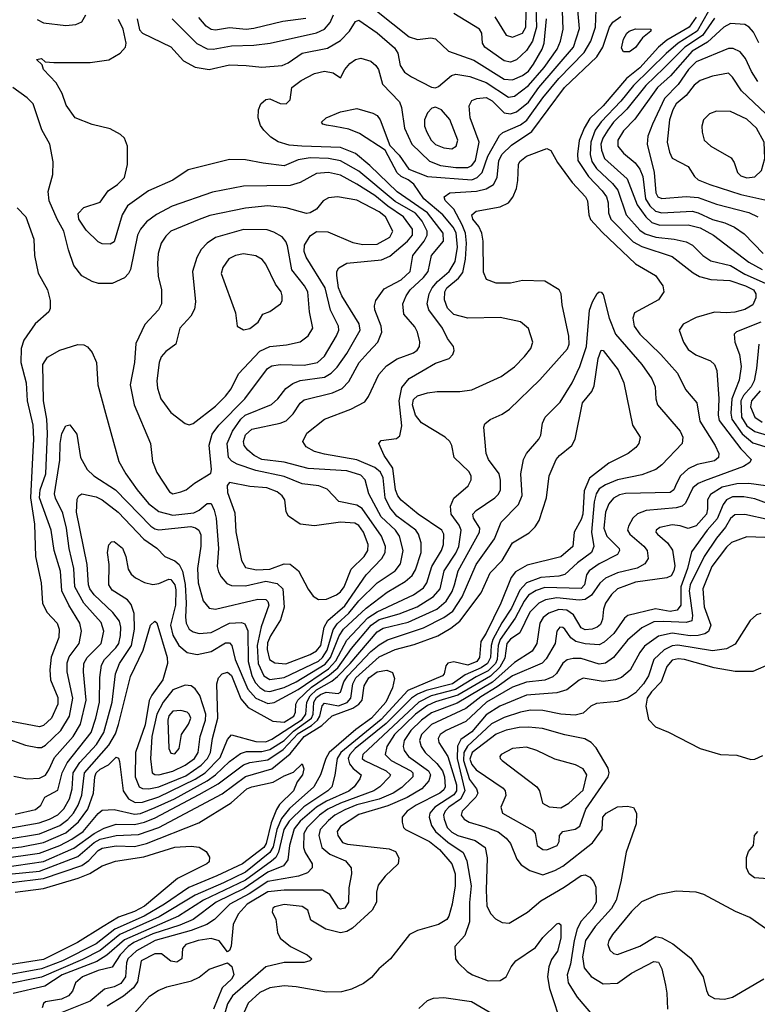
# Model space of a CAD drawing. Extents: x 997026 to 1115308, y 536381 to 619039.
# Tile 384 of 484: x 1054727 to 1058377, y 595259 to 600131. Entities that reach past the tile are written whole.
import ezdxf

# ---------------------------------------------------------------- set-up
doc = ezdxf.new("R2010")
doc.units = 0

msp = doc.modelspace()

# ---------------------------------------------------------------- linework, layer by layer
at = {"layer": '0CON20XD'}
for points in [[(1055499.9, 597309.9), (1055497.6, 597235), (1055473.6, 597135), (1055485, 597086.4), (1055515, 597035.4), (1055555, 597000), (1055605, 596990.3), (1055675, 597004.7), (1055745, 597047.5), (1055765, 597048), (1055776.2, 597035), (1055793, 596965), (1055855, 596819.3), (1055895, 596773.8), (1055955, 596747.4), (1055986.9, 596753.1), (1056105, 596817.2), (1056255, 596920), (1056290.9, 596959.1), (1056345, 597060.5), (1056448.9, 597171.1), (1056495, 597201.2), (1056675, 597286.3), (1056725, 597319.7), (1056741.4, 597345), (1056767, 597425), (1056814.2, 597505), (1056824, 597534), (1056825.3, 597585), (1056816, 597605), (1056698.2, 597685), (1056615, 597753.4), (1056597.3, 597775), (1056586.4, 597805), (1056572.8, 597912.8), (1056530, 597975), (1056503.3, 598035), (1056515, 598048.8), (1056591.2, 598058.8), (1056607.8, 598072.2), (1056618.3, 598121.7), (1056605.2, 598244.8), (1056618.3, 598311.7), (1056654.1, 598355.9), (1056717.6, 598392.4), (1056785, 598431.9), (1056852.5, 598455), (1056870, 598475), (1056876.2, 598495), (1056873.8, 598515), (1056843.9, 598553.9), (1056818.7, 598605), (1056750.7, 598695), (1056742.8, 598725), (1056753.7, 598775), (1056768.4, 598805), (1056794.5, 598835.5), (1056852.9, 598885), (1056881.9, 598935), (1056893.9, 599005), (1056886.9, 599076.9), (1056871.8, 599105), (1056821.2, 599165), (1056727.3, 599245), (1056677.4, 599317.4), (1056649.4, 599339.4), (1056614.4, 599355), (1056595, 599373.3), (1056535.8, 599485.8), (1056408, 599568), (1056355, 599588.8), (1056286.7, 599603.3), (1056245, 599609.2), (1056227.5, 599615), (1056220, 599625), (1056243.3, 599645), (1056315, 599675.6), (1056395, 599691.9), (1056475, 599669.5), (1056495, 599656.7), (1056510, 599635), (1056558.6, 599508.6), (1056605, 599460.6), (1056652.1, 599392.1), (1056745.6, 599355.6), (1056965, 599338.5), (1056990.3, 599349.7), (1057016.1, 599375), (1057043.7, 599456.3), (1057101, 599559), (1057117.6, 599572.4), (1057205, 599611.2), (1057236.6, 599633.4), (1057315.4, 599745), (1057395, 599840.2), (1057520.4, 599969.6), (1057553.4, 600025), (1057576.4, 600095), (1057582.2, 600267.8)], [(1056122.5, 599505), (1056061, 599511), (1056006.7, 599526.7), (1055970.1, 599550.1), (1055934.7, 599584.7), (1055918.3, 599608.3), (1055907.1, 599645), (1055908.6, 599685), (1055920, 599715), (1055945, 599735.7), (1055965, 599740), (1056016.6, 599716.6), (1056045, 599715.6), (1056065.6, 599735), (1056073.1, 599795), (1056119.4, 599830.6), (1056185.3, 599864.7), (1056235, 599876.1), (1056278.5, 599868.5), (1056315, 599843.3), (1056335.6, 599885), (1056360, 599915), (1056389.2, 599935), (1056415, 599940.4), (1056465, 599925.4), (1056490, 599905), (1056502, 599885), (1056522.2, 599812.2), (1056606, 599725), (1056616.6, 599696.6), (1056631.7, 599595), (1056666.9, 599515), (1056755, 599430.8), (1056809.9, 599410.1), (1056885, 599400.4), (1056945, 599400), (1056965, 599409.6), (1056983.1, 599435), (1057000.6, 599525), (1056955.8, 599645), (1056951.8, 599705), (1056965, 599731.2), (1056989.3, 599740.7), (1057035, 599745.6), (1057065, 599729.8), (1057125, 599669.8), (1057155, 599665.2), (1057185, 599675.6), (1057245, 599722.7), (1057296.3, 599795), (1057466.7, 599995), (1057497.9, 600087.9), (1057484.3, 600235)], [(1057278.6, 600245), (1057283.8, 600095), (1057265.3, 600024.7), (1057235, 599979.3), (1057185, 599933.2), (1057155, 599921.2), (1057125, 599927.5), (1057027.9, 599995), (1057017.1, 600015), (1057014.6, 600065), (1057002.9, 600085), (1056875, 600162.3)], [(1057078.8, 600145), (1057135, 600054), (1057165, 600045.3), (1057215, 600065.4), (1057231.9, 600095), (1057234.1, 600235)], [(1054812.9, 600132.9), (1054845, 600116.2), (1054955, 600102.9), (1055005, 600108.2), (1055035, 600120.5), (1055054.4, 600155.6)], [(1055308, 600135), (1055320.5, 600080.5), (1055334.2, 600064.2), (1055475, 599996.8), (1055537.2, 599927.2), (1055595.8, 599895.8), (1055665, 599884.7), (1055765, 599907.4), (1055847.5, 599905), (1055925, 599897.1), (1056025, 599904.7), (1056055, 599918), (1056125, 599965.9), (1056250.1, 599989.9), (1056315, 600028.5), (1056359.6, 600075), (1056388, 600122), (1056405, 600129.4), (1056495, 600066), (1056582.2, 599992.2), (1056597.9, 599965), (1056609.6, 599905), (1056631.8, 599871.8), (1056665, 599848.2), (1056765, 599797.5), (1056785, 599793.8), (1056799.7, 599800.3), (1056864, 599855), (1056885, 599861.1), (1056955, 599850.6), (1057035, 599820.3), (1057145, 599747.1), (1057175, 599752.5), (1057245.2, 599805), (1057322, 599895), (1057386.3, 599985), (1057403.2, 600025), (1057416.5, 600085), (1057413, 600173)], [(1055481.8, 600135), (1055603.7, 600013.7), (1055655, 599987.6), (1055685, 599984.8), (1055775, 600001.6), (1055885.6, 600004.4), (1055965.6, 600014.4), (1056195, 600066.6), (1056235.3, 600085), (1056262.8, 600117.2), (1056279.8, 600155)], [(1056491.9, 600175), (1056655, 600046.3), (1056695, 600034), (1056762.2, 600042.2), (1056785, 600036.9), (1056849.5, 599975), (1056975, 599930.2), (1057125, 599837.8), (1057165, 599833.2), (1057215, 599855.2), (1057245, 599876.5), (1057269.5, 599910.5), (1057312, 599985), (1057322.5, 600015), (1057333.2, 600135)], [(1058135, 600173), (1058079.4, 600075), (1057984.8, 600015.2), (1057925.4, 599964.6), (1057764.1, 599805.9), (1057701.8, 599728.2), (1057603.9, 599626.1), (1057575.1, 599585), (1057552.4, 599525), (1057550.3, 599465), (1057558.9, 599428.9), (1057581, 599395), (1057660.8, 599320.8), (1057687.6, 599287.6), (1057728.4, 599165), (1057795, 599089.3), (1057821.3, 599071.3), (1057875, 599054.5), (1057965.9, 599045.9), (1058025, 599032.4), (1058055.7, 599015.7), (1058106.9, 598965), (1058147.7, 598937.7), (1058245, 598914.8), (1058315, 598872.8), (1058446.2, 598815)], [(1054665, 596076.1), (1054825, 596103.4), (1054925, 596144), (1054965, 596174.5), (1054992.5, 596205), (1055015.4, 596245), (1055033.5, 596295), (1055046.8, 596405), (1055167.5, 596542.5), (1055201.5, 596598.5), (1055215, 596644), (1055275, 596881.1), (1055337.8, 597012.2), (1055374.8, 597135.2), (1055395, 597154.5), (1055405, 597147.8), (1055456.8, 596975), (1055458.5, 596945), (1055435.2, 596865), (1055380.5, 596789.5), (1055367.9, 596762.1), (1055347.9, 596642.1), (1055299.2, 596505), (1055297.6, 596385), (1055317.3, 596335), (1055335, 596326.8), (1055366.3, 596326.3), (1055415, 596334.9), (1055549.4, 596390.6), (1055625, 596443.1), (1055655.7, 596475), (1055671, 596505), (1055681.2, 596575), (1055707, 596675), (1055702, 596845), (1055711.2, 596875), (1055728.9, 596895), (1055755, 596903.4), (1055775, 596886.1), (1055821.3, 596771.3), (1055857.9, 596727.9), (1055980, 596660), (1056035, 596654.7), (1056083.7, 596685), (1056092, 596705), (1056093.2, 596745), (1056103.7, 596765), (1056171, 596829), (1056260.2, 596889.8), (1056301, 596925), (1056369.5, 597020.5), (1056465.4, 597134.7), (1056505, 597162.8), (1056605, 597190.7), (1056693.2, 597226.8), (1056775, 597277.6), (1056807.2, 597315), (1056827.5, 597405), (1056885, 597492.1), (1056899.7, 597525), (1056912.1, 597605), (1056900.9, 597630.9), (1056862.7, 597685), (1056857.9, 597725), (1056875.9, 597764.1), (1056945.8, 597824.2), (1056960.4, 597855), (1056960.3, 597875), (1056948.9, 597895), (1056877.3, 597965), (1056865.4, 598025), (1056854.6, 598045), (1056831.8, 598065), (1056715, 598135.9), (1056685.8, 598175), (1056670, 598225), (1056675, 598251.2), (1056695, 598269.8), (1056745, 598285.7), (1056792.3, 598292.3), (1056905, 598291.6), (1056965, 598299.1), (1057109.2, 598365), (1057175, 598412.9), (1057224.7, 598465.3), (1057256.4, 598505), (1057265.5, 598535), (1057243.9, 598603.9), (1057205, 598635.5), (1057105, 598657.8), (1056945, 598653.8), (1056875, 598672.3), (1056843.1, 598703.1), (1056829.4, 598745), (1056830.5, 598785), (1056840.2, 598805), (1056898.3, 598851.7), (1056919, 598881), (1056933.7, 598946.3), (1056937.7, 599025), (1056932.9, 599075), (1056916.8, 599116.8), (1056874.4, 599194.4), (1056832.7, 599237.3), (1056828.2, 599255), (1056855.8, 599275), (1056986.8, 599283.2), (1057035.7, 599294.3), (1057071.2, 599315), (1057090.3, 599349.7), (1057098.3, 599435), (1057114.5, 599465.5), (1057160.2, 599509.8), (1057261.6, 599578.4), (1057423.1, 599795), (1057582.2, 599947.8), (1057611.9, 599995), (1057646.3, 600093.7), (1057661.4, 600118.6), (1057702.3, 600147.7)], [(1054698, 596388), (1054764.4, 596374.4), (1054825, 596378.4), (1054855, 596393.2), (1054870.6, 596419.4), (1054899.7, 596480.3), (1054991.7, 596585), (1055026.9, 596645), (1055055.2, 596765), (1055041.9, 596905), (1055043.9, 596945), (1055060.2, 596975), (1055130.5, 597045), (1055142.6, 597105), (1055129.2, 597149.2), (1055044.8, 597245), (1054999, 597325), (1054994.5, 597415), (1054971.4, 597515), (1054959, 597615), (1054939.7, 597689.7), (1054904.1, 597764.1), (1054899.8, 597785), (1054925, 597952.5), (1054927.2, 598035), (1054935, 598083.8), (1054955, 598122), (1054975, 598126.2), (1055009.7, 598079.7), (1055028.1, 597965), (1055060, 597905), (1055093.3, 597875), (1055200.9, 597805), (1055375.6, 597625.6), (1055395, 597612), (1055415, 597607.7), (1055573.3, 597623.3), (1055597, 597617), (1055613.1, 597605), (1055622.5, 597582.5), (1055623.9, 597526.1), (1055606.5, 597415), (1055609.5, 597345), (1055635.3, 597255.3), (1055665, 597220), (1055695, 597214.7), (1055905, 597263.6), (1055945, 597262.9), (1055955, 597252.9), (1055959.5, 597235), (1055922, 597128), (1055901.6, 597035), (1055906.5, 596946.5), (1055935.2, 596885), (1055965, 596866.3), (1056035, 596876.6), (1056205, 596957.4), (1056225.1, 596975), (1056248.1, 597011.9), (1056278.3, 597111.7), (1056297.2, 597142.8), (1056355.9, 597194.1), (1056405, 597255.5), (1056495, 597344.8), (1056585.1, 597404.9), (1056610.9, 597439.1), (1056625.2, 597505), (1056606.6, 597575), (1056587, 597605), (1056515, 597671.6), (1056455.3, 597785), (1056436.2, 597855), (1056415, 597877.3), (1056345, 597898.6), (1056155, 597910), (1056035, 597941.7), (1055925.6, 597955), (1055887.1, 597975), (1055855, 598001.5), (1055838.4, 598025), (1055834, 598044), (1055845, 598077.7), (1055875, 598105.2), (1056015.2, 598134.8), (1056045, 598146.1), (1056079.7, 598180.3), (1056115, 598234.5), (1056135, 598250.3), (1056275, 598284.3), (1056323.4, 598306.6), (1056355, 598340.9), (1056406.5, 598435), (1056452, 598485), (1056499.1, 598535), (1056518.8, 598585), (1056516.1, 598615), (1056484.6, 598695), (1056482.3, 598715), (1056488.7, 598741.3), (1056530.3, 598799.7), (1056615, 598844.1), (1056658.9, 598885), (1056672.5, 598965), (1056728.4, 599035), (1056743.4, 599065), (1056743.5, 599085), (1056718.1, 599135), (1056685, 599174.6), (1056585, 599231), (1056405, 599381.7), (1056315, 599432.7), (1056255, 599445.1), (1056165, 599447), (1056105, 599438.4), (1056035, 599407.4), (1055931.2, 599421.2), (1055845, 599438.5), (1055765, 599439.6), (1055561.2, 599388.8), (1055485, 599336.5), (1055365, 599284.4), (1055259.7, 599210.3), (1055233.5, 599166.5), (1055195, 599032), (1055175, 599020), (1055135, 599022), (1055115, 599032), (1055055, 599090), (1055020, 599145), (1055016.9, 599173.1), (1055045, 599201.9), (1055125, 599228), (1055165, 599283.8), (1055211.2, 599315), (1055245, 599350), (1055260, 599415), (1055260, 599505), (1055246, 599545), (1055225, 599564), (1055175, 599590.8), (1055085, 599612.9), (1055002, 599645), (1054957.6, 599707.6), (1054936.8, 599766.8), (1054908.1, 599818.1), (1054844.1, 599884.1), (1054837.5, 599907.5), (1054810, 599935), (1054835, 599940), (1054852.5, 599922.5), (1054895, 599920), (1055075, 599920), (1055167.2, 599932.8), (1055224, 599965), (1055250, 599995), (1055253.8, 600015), (1055238.8, 600085), (1055215, 600132.5)], [(1058075, 600143.4), (1058039.2, 600095), (1057929.7, 600030.3), (1057888.3, 599995), (1057795, 599892.4), (1057730.2, 599839.8), (1057615, 599704.8), (1057547.7, 599642.3), (1057519.5, 599595), (1057495.7, 599534.3), (1057486.4, 599466.4), (1057489.6, 599435), (1057541.7, 599355), (1057610, 599285), (1057631.3, 599255), (1057639.6, 599225), (1057640.5, 599175), (1057652.5, 599145), (1057762.4, 599032.4), (1057805, 599008.3), (1057955, 598959.2), (1058058.8, 598878.8), (1058091.2, 598861.2), (1058146.2, 598846.2), (1058240.6, 598840.6), (1058319.1, 598815), (1058358, 598795), (1058370, 598775), (1058370.4, 598755), (1058355, 598720.9), (1058315, 598696.5), (1058265, 598683.9), (1058225, 598680), (1058165, 598684.3), (1058075, 598657.8), (1058010, 598625), (1057990.8, 598595), (1058011.6, 598535), (1058035, 598499.6), (1058073.2, 598473.2), (1058145, 598443.8), (1058165.4, 598425), (1058175.9, 598395), (1058185.9, 598255), (1058182.7, 598175), (1058188.4, 598148.4), (1058295, 598007.4), (1058346.4, 597955), (1058339.5, 597940.5), (1058309.3, 597920.7), (1058115, 597849.3), (1058084, 597836), (1058058.3, 597815), (1058021, 597739), (1058005.5, 597724.5), (1057974.8, 597715.2), (1057827.1, 597702.9), (1057784, 597686), (1057761.2, 597665), (1057739.3, 597625), (1057735.3, 597605), (1057746.6, 597585), (1057816.1, 597526.1), (1057831.3, 597505), (1057837.1, 597465), (1057820.6, 597439.4), (1057781.9, 597418.1), (1057685.7, 597394.3), (1057625, 597367.4), (1057597.1, 597342.9), (1057556.5, 597283.5), (1057525, 597262.7), (1057495, 597259.2), (1057385, 597270.8), (1057328.8, 597261.2), (1057295.4, 597244.6), (1057251, 597199), (1057201.9, 597098.1), (1057155, 597065.9), (1057137.3, 597045), (1057127.6, 596972.4), (1057103.2, 596926.8), (1057057, 596883), (1056895, 596789.2), (1056785, 596756.7), (1056745, 596737.7), (1056685, 596694.4), (1056581.9, 596595), (1056542.9, 596535), (1056535.3, 596495), (1056565.6, 596465.6), (1056662.6, 596415), (1056672.4, 596405), (1056671.7, 596385), (1056617.2, 596332.8), (1056575.1, 596304.9), (1056505.1, 596274.9), (1056395, 596245.7), (1056335, 596222.1), (1056285.7, 596195), (1056255, 596169.6), (1056213.7, 596125), (1056207.3, 596095), (1056222.1, 596035), (1056262.1, 596002.1), (1056339.5, 595969.5), (1056367.1, 595935), (1056369.6, 595905), (1056356.3, 595836.3), (1056353.4, 595765), (1056335, 595735.9), (1056315, 595729.7), (1056305, 595734.7), (1056262.1, 595802.1), (1056225, 595824.8), (1056035, 595823.6), (1055955, 595815.7), (1055851.9, 595755), (1055808.3, 595705), (1055783, 595655), (1055773, 595547), (1055765, 595526.2), (1055755, 595518.8), (1055713.5, 595573.5), (1055675, 595585.2), (1055610, 595575), (1055548.6, 595555), (1055532.9, 595535), (1055528.6, 595485), (1055505, 595468.1), (1055475, 595473.5), (1055428.8, 595508.8), (1055395, 595509.6), (1055327.3, 595475), (1055310.5, 595370.5), (1055289.6, 595340.4), (1055240.7, 595299.3), (1055159.3, 595250.7)], [(1056143.1, 600136.9), (1056028.3, 600121.7), (1055885, 600087.1), (1055846.8, 600083.2), (1055765, 600090.6), (1055695, 600079.7), (1055675, 600082.1), (1055649.4, 600099.4), (1055612.8, 600142.8)], [(1058165, 600138.1), (1058106.5, 600053.5), (1058017.6, 599995), (1057915, 599891.3), (1057825.5, 599805), (1057731.6, 599688.4), (1057665.9, 599625), (1057636.8, 599585), (1057612.9, 599545), (1057603, 599515), (1057606, 599485), (1057620.7, 599445), (1057733.1, 599343.1), (1057782.3, 599215), (1057825.9, 599155.9), (1057855, 599128.4), (1057894.3, 599114.3), (1058035, 599116.6), (1058095, 599101.2), (1058160.8, 599065), (1058335, 598931), (1058400.8, 598895)], [(1058385, 600017.5), (1058358.9, 600068.9), (1058336.6, 600095), (1058315, 600108.1), (1058245, 600113.2), (1058210.8, 600095), (1058130.4, 600019.6), (1058054.8, 599975), (1057946.6, 599853.4), (1057883.7, 599795), (1057770.9, 599639.1), (1057715, 599581.5), (1057686.3, 599535), (1057687.2, 599505), (1057715, 599470.4), (1057772.3, 599422.3), (1057795, 599391.8), (1057809.9, 599355), (1057824.3, 599245), (1057845, 599210.6), (1057873.1, 599183.1), (1057905, 599175.5), (1058055, 599184.5), (1058085, 599176.4), (1058155, 599143.1), (1058216.5, 599126.5), (1058264, 599104), (1058311.6, 599071.6), (1058405.4, 598975)], [(1057745, 599971.4), (1057715, 599972), (1057705, 599990), (1057714.5, 600035), (1057730.6, 600065), (1057742.5, 600075), (1057775, 600085.8), (1057850, 600085), (1057850, 600075), (1057809.2, 600040.8), (1057775, 599993.1), (1057745, 599971.4)], [(1058380, 599825), (1058348.6, 599875), (1058319, 599939), (1058291.6, 599971.6), (1058258.2, 599988.2), (1058235, 599988.8), (1058075, 599923.5), (1058037, 599885), (1057985, 599810.7), (1057918, 599742), (1057857.7, 599615), (1057835.3, 599555), (1057832.1, 599515), (1057866.8, 599375), (1057874.1, 599275), (1057885, 599254), (1057905, 599246.7), (1058025, 599257.1), (1058085, 599252.2), (1058175, 599218.7), (1058335, 599177.7), (1058379.6, 599155)], [(1058450.5, 599635), (1058298.8, 599778.8), (1058255, 599846.7), (1058235, 599866.5), (1058155, 599852.3), (1058095, 599830.7), (1058065, 599806.7), (1058024.6, 599755.4), (1057975.3, 599715), (1057958.4, 599685), (1057942.2, 599635), (1057930.8, 599525), (1057942.5, 599475), (1057956.2, 599446.2), (1058034.6, 599404.6), (1058065.5, 599355), (1058085, 599338.9), (1058141.4, 599315), (1058295, 599266.3), (1058415, 599239.7)], [(1054655, 596578.7), (1054755, 596541.1), (1054815, 596530), (1054835, 596530), (1054855, 596541.2), (1054931.1, 596615), (1054973.8, 596685), (1054989, 596775), (1054962.5, 596905), (1054961, 596949), (1054971.8, 596978.2), (1055020.8, 597045), (1055033.2, 597105), (1055025.2, 597145), (1054970, 597235), (1054936, 597305), (1054928.1, 597401.9), (1054896.6, 597505), (1054882.3, 597605), (1054824.7, 597765), (1054827.7, 597805), (1054856, 597885), (1054864.2, 598084.2), (1054861.2, 598155), (1054844.8, 598245), (1054840.7, 598425), (1054865, 598461.8), (1054925, 598495.3), (1055015, 598523.8), (1055045, 598522.9), (1055062.9, 598512.9), (1055085.3, 598485.3), (1055107.5, 598435), (1055113.1, 598325), (1055151.5, 598185), (1055217.7, 597945), (1055252, 597885), (1055308.9, 597805), (1055365, 597738.1), (1055415, 597697.7), (1055485, 597680.2), (1055588.1, 597691.9), (1055615.2, 597704.8), (1055655, 597736.7), (1055675, 597737.1), (1055689.7, 597705), (1055698.4, 597665), (1055711.1, 597515), (1055704.7, 597425), (1055709.9, 597399.9), (1055723.8, 597375), (1055751.9, 597341.9), (1055775, 597331.6), (1055845, 597330.8), (1055945, 597353.3), (1056001.2, 597341.2), (1056028.3, 597315), (1056034.8, 597225), (1056017.9, 597162.1), (1055967.2, 597082.8), (1055952.4, 597047.6), (1055951.1, 597015), (1055963.7, 596965), (1055989.1, 596949.1), (1056044, 596944), (1056165, 596989.8), (1056195, 597009.2), (1056217, 597035), (1056233.8, 597125), (1056251.3, 597158.7), (1056335, 597230.8), (1056440.9, 597385), (1056519.5, 597465), (1056536.1, 597495), (1056537.8, 597525), (1056517, 597575), (1056422.1, 597712.1), (1056395, 597729.7), (1056306.9, 597746.9), (1056247.6, 597807.6), (1056207.5, 597825), (1056125, 597834.8), (1056035, 597870.4), (1055895, 597900.2), (1055802.7, 597932.7), (1055776.6, 597946.6), (1055759.8, 597965), (1055753.2, 598035), (1055779.1, 598095), (1055820.9, 598155), (1055842.1, 598175), (1055973.2, 598226.8), (1056003.8, 598255), (1056043.9, 598306.1), (1056078.2, 598331.8), (1056115, 598345.6), (1056235, 598363.1), (1056268.4, 598381.6), (1056298.5, 598411.5), (1056345, 598478.9), (1056411.9, 598595), (1056406.1, 598626.1), (1056320.8, 598765), (1056304.4, 598805), (1056295.8, 598865), (1056296.6, 598885), (1056306.5, 598903.5), (1056345, 598926.9), (1056517.5, 598942.5), (1056558.3, 598961.7), (1056646.2, 599035), (1056671.1, 599065), (1056670.9, 599095), (1056626.1, 599155), (1056548.3, 599208.3), (1056485, 599260.7), (1056395, 599317.7), (1056315, 599361.2), (1056255, 599374.8), (1056195, 599369.5), (1056114.8, 599325.2), (1056065, 599310.5), (1055835, 599307.5), (1055681.5, 599278.5), (1055480.6, 599209.4), (1055403, 599167), (1055355, 599131.2), (1055325, 599095.5), (1055309.2, 599065), (1055275.3, 598894.7), (1055265.3, 598874.7), (1055245, 598854.5), (1055183.8, 598826.2), (1055116.1, 598826.1), (1055086, 598836), (1055034.7, 598864.7), (1054995, 598915.8), (1054967.9, 598992.1), (1054945.2, 599085), (1054911.6, 599145), (1054872.9, 599235), (1054868.5, 599281.5), (1054891.4, 599365), (1054892.3, 599427.7), (1054875.6, 599515), (1054836.9, 599586.9), (1054792.7, 599715), (1054764.5, 599744.5), (1054692.3, 599795)], [(1056865, 599492.9), (1056887.5, 599505), (1056895.3, 599535), (1056855, 599638), (1056815, 599685.8), (1056785, 599698.8), (1056765.7, 599694.3), (1056745, 599670.8), (1056729.6, 599635), (1056730, 599605), (1056741.1, 599575), (1056763.8, 599535), (1056785, 599513.9), (1056825, 599497.5), (1056865, 599492.9)], [(1058325, 599348.2), (1058365, 599354), (1058397.7, 599385), (1058414.2, 599445), (1058410.5, 599525), (1058372.8, 599595), (1058325, 599639.1), (1058245, 599676.7), (1058175, 599679.1), (1058140, 599665), (1058111.5, 599635), (1058102.5, 599605), (1058103.6, 599575), (1058114.7, 599534.7), (1058147.5, 599505), (1058248.3, 599448.3), (1058263.2, 599425), (1058278.5, 599375), (1058295, 599358.2), (1058325, 599348.2)], [(1054535, 596015.9), (1054735, 596038.6), (1054845, 596059.6), (1054955, 596108.6), (1055018.2, 596161.8), (1055063.4, 596225), (1055092.6, 596305), (1055098, 596385), (1055105.6, 596405), (1055125, 596422.6), (1055166.2, 596443.8), (1055205, 596482.5), (1055215, 596478.1), (1055221.5, 596461.5), (1055239.4, 596315), (1055265, 596276.2), (1055298.5, 596258.5), (1055335, 596260.3), (1055415, 596285.3), (1055595, 596372.7), (1055644.6, 596405.4), (1055719.3, 596480.7), (1055755, 596570), (1055775, 596592.9), (1055895, 596559.9), (1055945, 596558.6), (1055975, 596571.2), (1056125, 596668.7), (1056143.5, 596695), (1056147.1, 596755), (1056164.2, 596785), (1056195.1, 596814.9), (1056271.9, 596858), (1056299.1, 596880.9), (1056362, 596945), (1056495, 597102.4), (1056525, 597120.1), (1056649.5, 597150.5), (1056791.1, 597215), (1056837.5, 597255), (1056867.5, 597302.5), (1056879, 597335), (1056896.7, 597405), (1057002.8, 597595), (1057004.6, 597615), (1056973.1, 597665), (1056969.1, 597685), (1056985, 597702.7), (1057078.9, 597765), (1057096.9, 597783.1), (1057106.4, 597805), (1057106.3, 597853.7), (1057098.8, 597885), (1057047.3, 597955), (1057035.5, 597985), (1057024.2, 598115), (1057028, 598132), (1057055, 598152.9), (1057115, 598179.5), (1057150.6, 598205), (1057300.9, 598349.1), (1057437.2, 598502.8), (1057446.3, 598525), (1057444.1, 598565), (1057410.9, 598720.9), (1057405.7, 598775), (1057396.2, 598795), (1057325, 598837.1), (1057215, 598840), (1057155, 598827.1), (1057085, 598827.1), (1057036.2, 598845), (1057022.4, 598882.4), (1057019.6, 599035), (1057013.3, 599075), (1056998.3, 599108.3), (1056969.2, 599145), (1056965, 599165.8), (1056985, 599183.8), (1057104.6, 599205.4), (1057145.4, 599224.6), (1057167.6, 599252.4), (1057184.7, 599295.3), (1057192.3, 599335), (1057194.5, 599415), (1057201.1, 599428.9), (1057235, 599455.3), (1057335, 599494), (1057355, 599483.3), (1057387.8, 599425), (1057460, 599325), (1057527.3, 599255), (1057537.3, 599235), (1057544.1, 599165), (1057552, 599142), (1057609.4, 599079.4), (1057775, 598923.8), (1057872.5, 598865), (1057910, 598815), (1057914.2, 598785), (1057888.8, 598745), (1057769.5, 598680.5), (1057760.8, 598655), (1057767.3, 598615), (1057795.4, 598575), (1057900.4, 598475), (1057982.2, 598382.2), (1058021.2, 598301.2), (1058077.1, 598235), (1058092.4, 598145), (1058168.8, 598025), (1058187.1, 597985), (1058184.6, 597965), (1058165, 597948.2), (1058079.9, 597930.1), (1058035, 597909.4), (1057997.3, 597875), (1057977.1, 597837.1)], [(1054705, 596199.6), (1054805, 596224), (1054832.2, 596245), (1054852, 596285), (1054915, 596318.9), (1054937.3, 596405), (1054961, 596455), (1055080, 596605), (1055104.2, 596675), (1055121.2, 596755), (1055123.4, 596876.6), (1055132.2, 596937.8), (1055146.1, 596965), (1055203.3, 597023.3), (1055216.7, 597045), (1055225.9, 597085), (1055227.6, 597125), (1055220, 597155), (1055187.7, 597197.7), (1055095, 597285.7), (1055074, 597315), (1055067.5, 597335), (1055060.2, 597435), (1055008.4, 597695), (1055011.1, 597758.9), (1055018.9, 597775), (1055034, 597785), (1055105, 597770.7), (1055135, 597755.7), (1055214.7, 597695), (1055341.4, 597561.4), (1055405, 597515.9), (1055445.5, 597475.5), (1055495, 597453), (1055516.3, 597436.3), (1055533.1, 597403.1), (1055546, 597336), (1055551, 597245), (1055547.8, 597175), (1055550.2, 597145), (1055565, 597116.2), (1055585, 597102.1), (1055615, 597094.8), (1055675, 597099.1), (1055765, 597144.8), (1055825, 597149.1), (1055841.4, 597141.4), (1055855, 597107.5), (1055856.9, 596955), (1055876.2, 596886.2), (1055892.5, 596852.5), (1055915, 596826.2), (1055940.7, 596810.7), (1055965, 596807), (1056035, 596827.2), (1056095, 596854.9), (1056238.3, 596941.7), (1056265.4, 596975), (1056308, 597082), (1056329.4, 597115), (1056440.8, 597219.2), (1056545, 597298.1), (1056635, 597351.8), (1056668.7, 597381.3), (1056685, 597409.5), (1056713.9, 597495), (1056713.4, 597543.4), (1056700.6, 597585), (1056686.5, 597605), (1056593.9, 597675), (1056558, 597718), (1056536.2, 597766.2), (1056525.1, 597865), (1056512.8, 597892.8), (1056485, 597915.8), (1056395, 597954.1), (1056235, 597980.7), (1056185, 597994.7), (1056145, 598018.5), (1056127.5, 598045), (1056148.5, 598085), (1056235, 598154.6), (1056365, 598203.4), (1056435, 598241.1), (1056453.4, 598266.6), (1056504.6, 598375), (1056542.2, 598417.8), (1056595, 598452.5), (1056675, 598482.1), (1056693.5, 598496.5), (1056704.8, 598515), (1056707.3, 598537.3), (1056696, 598585), (1056681.8, 598611.8), (1056627.6, 598675), (1056623.3, 598725), (1056638.9, 598765), (1056658.9, 598795), (1056725.7, 598855), (1056748.9, 598885), (1056764.1, 598965), (1056823.5, 599035), (1056822.6, 599075), (1056744.6, 599175), (1056595, 599280), (1056460.2, 599410.2), (1056388.7, 599468.7), (1056315, 599499.2), (1056122.5, 599505)], [(1055485, 597785.7), (1055525, 597794.4), (1055550, 597805), (1055591.4, 597838.6), (1055672.2, 597887.8), (1055676.7, 597905), (1055664.7, 598025.3), (1055679.9, 598080.1), (1055713.1, 598125), (1055840.6, 598255), (1055953.8, 598405), (1055975, 598418.2), (1056015, 598425.3), (1056135, 598421.9), (1056200, 598435), (1056234.4, 598465.6), (1056295, 598567.8), (1056306.5, 598595), (1056304.7, 598615), (1056264.2, 598694.2), (1056237.7, 598805), (1056145, 598955.7), (1056134.7, 598985), (1056136.2, 599015), (1056165, 599062), (1056195, 599083.8), (1056251.2, 599081.2), (1056375, 599029.4), (1056425, 599018.6), (1056495, 599020), (1056559.3, 599055), (1056573.5, 599085), (1056537, 599155), (1056505, 599180.7), (1056395, 599238.2), (1056300, 599255), (1056255, 599250), (1056229.2, 599235), (1056195.5, 599194.5), (1056165, 599175.8), (1056146.9, 599173.1), (1056045, 599199.7), (1055955, 599210), (1055845, 599199.4), (1055668, 599162), (1055615, 599142.5), (1055475, 599085.4), (1055449.6, 599060.4), (1055426.2, 599025), (1055411.5, 598975), (1055408.5, 598925), (1055412.2, 598862.2), (1055429.1, 598795), (1055428.9, 598725), (1055414, 598696), (1055346.7, 598623.3), (1055301.3, 598528.7), (1055294.6, 598435), (1055273.8, 598325), (1055293.8, 598225), (1055374.5, 598034.5), (1055384.5, 597945), (1055405, 597890), (1055467.5, 597795), (1055485, 597785.7)], [(1054715, 599200), (1054756.9, 599155), (1054797.1, 599045), (1054800.6, 598965), (1054817.6, 598877.6), (1054864.3, 598795), (1054877.7, 598742.3), (1054877.7, 598702.3), (1054871.2, 598685), (1054803.8, 598626.2), (1054747.5, 598545), (1054734.6, 598505), (1054733.1, 598435), (1054759.6, 598335), (1054764.3, 598245), (1054791.9, 598125), (1054795.6, 598055), (1054789.6, 597965), (1054781.1, 597765), (1054800.2, 597635), (1054805.7, 597475.7), (1054833.2, 597345), (1054840, 597245), (1054860.4, 597200.4), (1054912.5, 597145), (1054922.9, 597115), (1054920.8, 597075), (1054883, 596977), (1054875.7, 596915), (1054879.2, 596865), (1054915, 596777.5), (1054915.7, 596745), (1054883.5, 596675), (1054845, 596638.4), (1054825, 596632.4), (1054586.5, 596676.5)], [(1055565, 598127.3), (1055585, 598133.6), (1055695, 598218.8), (1055745, 598267.7), (1055772.7, 598305), (1055810.4, 598379.6), (1055915, 598490.8), (1055965, 598514.8), (1056047.4, 598522.6), (1056115, 598536.8), (1056155, 598566.4), (1056176.7, 598605), (1056160.6, 598685), (1056152.6, 598785), (1056136.8, 598815), (1056074, 598894), (1056052.4, 599012.4), (1056044, 599034), (1056025, 599056.2), (1055985, 599080.4), (1055951.7, 599091.7), (1055835, 599092.6), (1055696.5, 599053.5), (1055655, 599026), (1055625.3, 598995), (1055603.2, 598955), (1055582.5, 598885), (1055596.8, 598735), (1055591.1, 598698.9), (1055572.9, 598665), (1055518.5, 598605), (1055500, 598525), (1055449.7, 598490.3), (1055427.3, 598462.7), (1055417.1, 598435), (1055405.8, 598345), (1055408.5, 598308.5), (1055425.9, 598255.9), (1055475, 598187.5), (1055545, 598132.5), (1055565, 598127.3)], [(1055835, 598596), (1055865, 598602.9), (1055906.7, 598635), (1055930, 598675), (1055965, 598687.5), (1056017.5, 598725), (1056025, 598740), (1056025.8, 598765), (1056020, 598785), (1055992.4, 598822.4), (1055945, 598922), (1055927.5, 598945), (1055895, 598962.2), (1055835, 598972.7), (1055795, 598964.4), (1055761.2, 598948.8), (1055732.2, 598905), (1055724.4, 598875), (1055795, 598680), (1055803.8, 598615), (1055835, 598596)], [(1054625, 595980.1), (1054825, 596007), (1054925.2, 596045.2), (1054985, 596076.7), (1055040.7, 596115), (1055115, 596204.2), (1055135, 596220.3), (1055195, 596223.3), (1055295, 596199.7), (1055325, 596204.1), (1055397.4, 596232.6), (1055493.3, 596276.7), (1055654.9, 596365.1), (1055695.5, 596395), (1055765, 596461.1), (1055819.5, 596500.5), (1055849.5, 596510.5), (1055925, 596510.2), (1055965, 596520.3), (1056035, 596565.3), (1056081.1, 596611.1), (1056170.6, 596675), (1056178.4, 596695), (1056182, 596755), (1056195, 596777.1), (1056215, 596792.8), (1056243.8, 596803.8), (1056302.1, 596797.9), (1056315, 596804.6), (1056331.5, 596855), (1056350.7, 596885), (1056465, 597004.9), (1056505, 597038.5), (1056547, 597063), (1056725, 597122.3), (1056825, 597173), (1056870.4, 597205), (1056917, 597275), (1056986, 597435), (1057076.8, 597563.2), (1057110, 597645), (1057195, 597731.8), (1057212.8, 597777.2), (1057207.1, 597885), (1057219.6, 597955), (1057235.5, 597985), (1057296.5, 598055), (1057305.5, 598075), (1057313.5, 598135), (1057327.5, 598165), (1057401.7, 598238.3), (1057460.7, 598335), (1057498.9, 598415), (1057532.5, 598515), (1057546.2, 598693.8), (1057560.7, 598735), (1057585, 598776.9), (1057595, 598784.4), (1057605, 598783.1), (1057615, 598770.8), (1057644.2, 598655), (1057675, 598575.3), (1057806, 598425), (1057855.3, 598355), (1057872, 598315), (1057874.6, 598255), (1057883.1, 598225), (1057994.8, 598094.8), (1058008.2, 598065), (1058005.7, 598034.3), (1057905, 597928.2), (1057874.8, 597905.2), (1057805, 597878.8), (1057685, 597855.2), (1057625, 597829.2), (1057595, 597809.2), (1057579, 597785), (1057568.9, 597745), (1057556.2, 597595), (1057567.5, 597525), (1057556.1, 597495), (1057486.5, 597443.5), (1057425, 597385.6), (1057395, 597377.8), (1057305, 597371.2), (1057234.5, 597345.5), (1057202.1, 597307.9), (1057160.2, 597219.8), (1057112.2, 597147.8), (1057068.4, 597065), (1057059.2, 597035), (1057057.2, 596975), (1057041.6, 596945), (1057011.2, 596925), (1056931.1, 596888.9), (1056868.7, 596845), (1056738.1, 596811.9), (1056695.6, 596794.4), (1056665.7, 596774.3), (1056540.4, 596649.6), (1056386.5, 596525), (1056360, 596495), (1056352.3, 596475), (1056359.1, 596449.1), (1056376.9, 596426.9), (1056416.9, 596395), (1056410.8, 596375), (1056382.2, 596335), (1056356.1, 596313.9), (1056245, 596264.1), (1056195.2, 596235), (1056115.4, 596165), (1056085, 596127.3), (1056062.4, 596045), (1056053.9, 595975), (1056032.4, 595945), (1055955, 595912.5), (1055838.1, 595831.9), (1055698.8, 595765), (1055585, 595679.1), (1055519.2, 595650.8), (1055385, 595607.6), (1055292.3, 595565), (1055263, 595545), (1055223.7, 595505), (1055185, 595442.9), (1055115, 595427), (1055037.3, 595395), (1055002.3, 595365), (1054987.9, 595325), (1054968.1, 595301.9), (1054934.2, 595285), (1054855, 595271.5), (1054845, 595264), (1054837.4, 595242.6)], [(1058395, 598634.3), (1058273.3, 598586.7), (1058263.3, 598575), (1058265.8, 598535), (1058288.8, 598475), (1058297.1, 598415), (1058286.9, 598346.9), (1058250.8, 598255), (1058246.4, 598185), (1058251.4, 598155), (1058301.5, 598081.5), (1058355, 598037.4), (1058435, 598013)], [(1058384.2, 598525), (1058373.4, 598405), (1058361.5, 598345), (1058346.7, 598315), (1058308.4, 598271.6), (1058294.7, 598245), (1058298.6, 598165), (1058325, 598122.1), (1058365, 598094), (1058425.6, 598075.6)], [(1054505, 595917.1), (1054845, 595966), (1054995, 596032.1), (1055095, 596104.4), (1055145, 596131.4), (1055205, 596150.2), (1055295, 596149.6), (1055345, 596160.5), (1055397.8, 596182.2), (1055615, 596297.2), (1055709.7, 596350.3), (1055834.9, 596445.1), (1055865, 596456), (1055955, 596469.2), (1056030.5, 596519.5), (1056105, 596598.9), (1056170.5, 596639.5), (1056200.3, 596665), (1056212.5, 596685), (1056224.1, 596735.9), (1056235, 596749), (1056305, 596737), (1056348, 596752), (1056365.1, 596775), (1056375.6, 596845), (1056390.8, 596875), (1056505, 596978.7), (1056585.3, 597015.3), (1056679.6, 597040.4), (1056796.7, 597083.3), (1056860.2, 597119.8), (1056905.4, 597154.6), (1057011.2, 597295), (1057055, 597394.2), (1057114.7, 597455.3), (1057165, 597542.9), (1057247.5, 597592.5), (1057277.6, 597622.4), (1057297.1, 597652.9), (1057333.8, 597766.2), (1057346.4, 597873.6), (1057381.5, 597955), (1057397.3, 597975), (1057459.5, 598025), (1057476.2, 598055), (1057512, 598235), (1057558.6, 598291.4), (1057570.5, 598319.5), (1057589.8, 598455), (1057604, 598496), (1057615, 598494.2), (1057688.9, 598398.9), (1057716.4, 598335), (1057759.4, 598125), (1057797.1, 598065), (1057790.8, 598035), (1057775.4, 598014.6), (1057738, 597985), (1057642.9, 597937.1), (1057547.3, 597862.7), (1057519.6, 597800.4), (1057512.9, 597685), (1057505, 597658.6), (1057470.9, 597595), (1057464.5, 597525), (1057405, 597473.3), (1057237.6, 597432.4), (1057180.4, 597399.6), (1057158.7, 597371.3), (1057108.4, 597245), (1057035.6, 597095.6), (1057009.4, 597055), (1057002.2, 596975), (1056988.5, 596955), (1056945, 596937.9), (1056875, 596953.6), (1056845, 596947.5), (1056835.5, 596934.5), (1056827.3, 596895), (1056818.5, 596885), (1056647.3, 596812.7), (1056515, 596667.9), (1056316.4, 596505), (1056297.3, 596475), (1056286.7, 596393.3), (1056271.9, 596335), (1056251.6, 596315), (1056133.3, 596236.7), (1056060.4, 596165), (1056034.5, 596125), (1056008, 596012), (1055993.7, 595986.3), (1055972.9, 595967.1), (1055845, 595874.3), (1055636.5, 595775), (1055513.3, 595695), (1055245, 595578.2), (1055158.1, 595501.9), (1055108.6, 595471.4), (1054937.3, 595405), (1054850.6, 595349.4), (1054695, 595313.7)], [(1058391.1, 598295), (1058347.6, 598245), (1058343.9, 598215), (1058364.3, 598165), (1058400.4, 598140.4)], [(1057977.1, 597837.1), (1057964.5, 597805), (1057945, 597791.3), (1057725, 597787.1), (1057695, 597780.6), (1057665, 597763.8), (1057642.3, 597735), (1057625.3, 597694.7), (1057617.6, 597615), (1057632.9, 597575), (1057693.9, 597515), (1057695.3, 597504.7), (1057685.4, 597485), (1057595, 597439.4), (1057544.7, 597405), (1057531.6, 597385), (1057522.3, 597335), (1057505, 597316.8), (1057325, 597321), (1057283.3, 597306.6), (1057245, 597283.3), (1057223.1, 597255), (1057179.3, 597170.7), (1057104.4, 597065), (1057094.1, 597035), (1057090.2, 596965), (1057081, 596945), (1057045, 596909.1), (1056985, 596879.1), (1056883.4, 596816.6), (1056763.7, 596786.3), (1056701.2, 596755), (1056424.8, 596495), (1056422.4, 596475), (1056433.3, 596465), (1056540.4, 596415), (1056561.1, 596395), (1056557.3, 596385), (1056508.2, 596335), (1056479.7, 596315), (1056314.8, 596255), (1056251, 596225), (1056210.2, 596195), (1056149.3, 596135), (1056133.5, 596105), (1056131.7, 596035), (1056140.3, 596010.3), (1056174.7, 595955), (1056174.7, 595935.3), (1056150.3, 595909.7), (1056107.1, 595892.9), (1055955, 595867.7), (1055863.1, 595806.9), (1055766.5, 595755), (1055690.1, 595679.9), (1055652.8, 595655), (1055575.6, 595624.4), (1055396.5, 595575), (1055305, 595524.6), (1055262.7, 595485), (1055255.9, 595465), (1055250.4, 595395), (1055227.3, 595362.7), (1055195, 595345.5), (1055145.7, 595334.3), (1055075.3, 595275), (1054935, 595219.3)], [(1058515, 597811.8), (1058335.8, 597835.8), (1058275, 597834.3), (1058202.4, 597817.6), (1058145, 597782.5), (1058130.3, 597755), (1058131.2, 597711.2), (1058125.2, 597685), (1058075, 597626.7), (1058035, 597614.2), (1057995, 597627.5), (1057955, 597632.5), (1057895, 597618.7), (1057876.5, 597605), (1057875.5, 597595), (1057882.9, 597585), (1057933.2, 597543.2), (1057956.9, 597506.9), (1057968.2, 597428.2), (1057964.3, 597405), (1057950.2, 597379.8), (1057929.9, 597370.1), (1057775, 597348.4), (1057685, 597314.7), (1057655, 597287.3), (1057625.2, 597245), (1057615.7, 597215), (1057610.8, 597165), (1057600.5, 597139.5), (1057585.2, 597124.8), (1057559.2, 597115), (1057525, 597112.1), (1057505, 597122.7), (1057467.1, 597187.1), (1057435, 597209.8), (1057395, 597213.4), (1057345.4, 597195), (1057317.1, 597172.9), (1057300.4, 597145), (1057286.3, 597045), (1057262.5, 597007.5), (1057175, 596950.4), (1057066.4, 596853.6), (1056891.2, 596748.8), (1056765, 596701.4), (1056715, 596665.7), (1056661.7, 596615), (1056628.9, 596565), (1056625.2, 596535.2), (1056630, 596515), (1056651.6, 596485), (1056749.6, 596415), (1056760, 596395), (1056752, 596365), (1056717.6, 596325), (1056645, 596282.8), (1056548.2, 596241.8), (1056405, 596198.5), (1056315, 596139.8), (1056297.5, 596115), (1056301.4, 596095), (1056325, 596059.5), (1056348.3, 596051.7), (1056555, 596028.6), (1056586.7, 596015), (1056602.5, 595985), (1056600, 595955), (1056535, 595894), (1056501.1, 595848.9), (1056493.1, 595815), (1056491.9, 595765), (1056470.6, 595725), (1056373.9, 595636.1), (1056345, 595620), (1056315, 595613.3), (1056241.6, 595631.6), (1056167.5, 595675), (1056152.5, 595725), (1056125, 595744), (1056035, 595753.5), (1055988.8, 595741.2), (1055980, 595735), (1055976.7, 595715), (1055995, 595680), (1056003.3, 595615), (1056015, 595587.5), (1056067.5, 595545), (1056150, 595505), (1056172.5, 595485), (1056162.5, 595475), (1056135, 595467.1), (1056035, 595466.4), (1055945.3, 595444.7), (1055779.2, 595300.8), (1055755, 595261.5), (1055741.5, 595215)], [(1056205, 597262.5), (1056245, 597264.5), (1056295, 597284.7), (1056315, 597300.3), (1056331.9, 597325), (1056367.7, 597412.3), (1056431.9, 597475), (1056450.2, 597505), (1056451.1, 597535), (1056428.1, 597595), (1056405, 597628.2), (1056385, 597640.9), (1056315, 597644.7), (1056185, 597626.7), (1056115.3, 597635.3), (1056056.7, 597675), (1056046.2, 597696.2), (1056038.2, 597755), (1056026.4, 597775), (1056001.5, 597795), (1055950, 597815), (1055865, 597821.8), (1055765, 597842), (1055753.7, 597826.3), (1055755, 597792.5), (1055792, 597692), (1055796.9, 597596.9), (1055824, 597455), (1055845, 597421.2), (1055898.5, 597408.5), (1055965, 597412.9), (1056035, 597439.7), (1056065, 597436.9), (1056106.5, 597405), (1056153.9, 597313.9), (1056178.9, 597278.9), (1056205, 597262.5)], [(1058427.9, 597737.9), (1058365, 597760.4), (1058310.8, 597770.8), (1058255, 597770.2), (1058224.3, 597755), (1058208.3, 597731.7), (1058178.6, 597661.4), (1058129.4, 597605), (1058051.5, 597498.5), (1058032.2, 597415), (1057998.8, 597325), (1057998.4, 597235), (1057979.6, 597210.4), (1057945, 597202.7), (1057873.3, 597216.7), (1057736.2, 597183.8), (1057719.6, 597170.4), (1057666.2, 597095), (1057618.9, 597051.1), (1057595, 597038), (1057525, 597042.7), (1057478.5, 597055), (1057453.4, 597073.4), (1057425, 597116.2), (1057415, 597124.5), (1057400, 597125), (1057385, 597106.2), (1057375.9, 597045), (1057331.7, 596968.3), (1057312.4, 596947.6), (1057165, 596885.4), (1057089.9, 596830.1), (1057009, 596781), (1056935, 596722.3), (1056765.3, 596644.7), (1056714.8, 596595), (1056706, 596565), (1056713.3, 596535), (1056732.9, 596505), (1056790.8, 596450.8), (1056818.9, 596415), (1056828.7, 596385), (1056832.2, 596335), (1056825, 596320), (1056805.8, 596305), (1056689.3, 596245), (1056643.9, 596215), (1056619.1, 596185), (1056620.2, 596160.2), (1056626.7, 596135), (1056635.6, 596125), (1056755, 596064.8), (1056805.1, 596025.1), (1056865.2, 595955), (1056881.6, 595905), (1056882, 595845), (1056867.7, 595755), (1056850, 595695), (1056840.1, 595679.9), (1056799.4, 595655), (1056695.2, 595624.8), (1056655.2, 595604.8), (1056561.4, 595485), (1056504.7, 595435.3), (1056468.2, 595391.8), (1056428.1, 595361.9), (1056368.6, 595335), (1056319, 595321), (1056245, 595319.5), (1056095, 595346.1), (1056035, 595351), (1055965, 595340.2), (1055915, 595318.6), (1055857.3, 595265), (1055830.3, 595205)], [(1058435, 597657.3), (1058315, 597683.5), (1058265, 597680.9), (1058245, 597663.8), (1058220.1, 597619.9), (1058175, 597565.9), (1058114.4, 597475.5), (1058045.4, 597335), (1058040.3, 597305), (1058056.8, 597183.2), (1058052.8, 597157.2), (1058025, 597148.6), (1057915, 597154.3), (1057865, 597151.8), (1057805, 597121.6), (1057735, 597061.4), (1057664.8, 596975.2), (1057625, 596948.2), (1057595, 596943), (1057505, 596970.4), (1057465, 596970.5), (1057436.5, 596963.5), (1057415, 596946.9), (1057384, 596896), (1057365, 596879.7), (1057325, 596864.1), (1057235, 596853.9), (1057165, 596827.9), (1057036.3, 596755), (1056935, 596659.3), (1056837.7, 596615), (1056806.8, 596595), (1056798.4, 596575), (1056801.8, 596555), (1056845, 596486.2), (1056887.9, 596345), (1056888.4, 596315), (1056875.9, 596295.9), (1056782, 596235), (1056757, 596205), (1056752.7, 596185), (1056765.2, 596145), (1056784.4, 596115), (1056845, 596061.7), (1056921.1, 596011.1), (1056940.2, 595970.2), (1056961.5, 595845), (1056952.7, 595762.7), (1056952.7, 595667.3), (1056930.4, 595599.6), (1056880, 595545), (1056883.3, 595485), (1056896.7, 595465), (1056941.2, 595421.2), (1056967.5, 595405), (1057045, 595375.7), (1057105, 595377.5), (1057134.1, 595395.9), (1057158.8, 595445), (1057182, 595475), (1057278.7, 595541.3), (1057315, 595590), (1057385, 595658), (1057395, 595661.2), (1057405, 595652.5), (1057405, 595587.5), (1057387.8, 595522.2), (1057358.9, 595481.1), (1057344.6, 595445.4), (1057338.4, 595395), (1057348.5, 595338.5), (1057412.6, 595142.6)], [(1058415, 597570), (1058325, 597572), (1058248.9, 597545), (1058225, 597521.9), (1058151.9, 597425), (1058108, 597315), (1058114.4, 597225.6), (1058146.2, 597135), (1058135.8, 597104.2), (1058117.7, 597092.3), (1058085, 597083.7), (1058045, 597083.1), (1057955, 597096.1), (1057888.6, 597081.4), (1057818.9, 597031.1), (1057795, 596999.6), (1057747.4, 596912.6), (1057705, 596877.1), (1057674.8, 596865.2), (1057615, 596857.4), (1057515, 596873.1), (1057495, 596864.1), (1057435, 596816.1), (1057385, 596801.3), (1057235, 596789), (1057102.2, 596735), (1057035, 596691.3), (1056965, 596608.3), (1056910.5, 596569.5), (1056893.8, 596536.2), (1056892, 596475), (1056929.3, 596315), (1056908.6, 596275), (1056850.3, 596235), (1056831.7, 596215), (1056824.5, 596195), (1056827, 596175), (1056842.7, 596135), (1056865, 596110.5), (1056895, 596095.5), (1056980.6, 596070.6), (1057030.7, 596035), (1057040.9, 595985), (1057034.4, 595824.4), (1057039.2, 595745), (1057057.7, 595707.7), (1057081.9, 595681.9), (1057115, 595664.5), (1057148.5, 595661.5), (1057239.5, 595715), (1057305, 595771.6), (1057421.7, 595838.3), (1057505, 595896), (1057525, 595899.6), (1057548.3, 595888.3), (1057566.7, 595866.7), (1057578.6, 595838.6), (1057579.8, 595765), (1057560.1, 595729.9), (1057505, 595671.4), (1057485, 595633.6), (1057470, 595575), (1057452.5, 595457.5), (1057436.6, 595405), (1057441.6, 595365), (1057485, 595294.5), (1057561.5, 595205)], [(1054665, 596128.6), (1054823.2, 596156.8), (1054874.7, 596175), (1054915, 596197.3), (1054945, 596227.1), (1054973.5, 596276.5), (1054986.7, 596325), (1054992, 596405), (1055024.4, 596455.6), (1055106.2, 596545), (1055143.4, 596605), (1055185.2, 596755), (1055200.8, 596895), (1055220.4, 596945), (1055279.8, 597035), (1055295.2, 597115), (1055292.5, 597192.5), (1055278.5, 597238.5), (1055260, 597260), (1055185, 597308.2), (1055167.7, 597335), (1055169.5, 597435), (1055161.4, 597495), (1055167.3, 597532.7), (1055181.7, 597548.3), (1055195, 597550), (1055235, 597515.8), (1055251.4, 597475), (1055262.8, 597412.8), (1055278.3, 597388.3), (1055299.8, 597369.8), (1055345, 597346.2), (1055385, 597336.1), (1055415, 597341.3), (1055465, 597362.8), (1055475, 597361.3), (1055494.8, 597335), (1055499.9, 597309.9)], [(1058395, 597192.5), (1058373.2, 597186.8), (1058340.9, 597159.1), (1058268, 597042), (1058225, 597018.6), (1058155, 597008.9), (1057984.3, 597035.7), (1057955, 597032.5), (1057916.6, 597013.4), (1057865.2, 596965), (1057838.9, 596885), (1057813.9, 596845), (1057775, 596801.2), (1057735, 596773.9), (1057685, 596758.2), (1057581.5, 596748.5), (1057553.8, 596735), (1057515, 596699.2), (1057475, 596689.5), (1057405.4, 596694.6), (1057315, 596713.2), (1057254.8, 596714.8), (1057204.7, 596704.7), (1057125, 596677.8), (1057062.4, 596647.6), (1056943.1, 596536.9), (1056925.1, 596504.9), (1056923.2, 596465), (1056952.2, 596372.2), (1056986.7, 596325), (1056993.2, 596305), (1056983.3, 596285), (1056917.2, 596215), (1056910.8, 596195), (1056926, 596176), (1056951, 596161), (1057027.9, 596137.9), (1057095, 596112.4), (1057135, 596082.1), (1057155.8, 596055), (1057187.1, 595977.1), (1057209.2, 595949.2), (1057251.6, 595921.6), (1057315, 595900.8), (1057375, 595920.8), (1057415, 595942.5), (1057562, 596058), (1057608.6, 596125), (1057613.3, 596185), (1057628.8, 596205), (1057685, 596235.8), (1057735, 596240), (1057765, 596232.5), (1057778.8, 596205), (1057777.7, 596152.3), (1057727.3, 596012.7), (1057701.5, 595865), (1057678.4, 595775), (1057655, 595733.3), (1057574.8, 595645), (1057527.2, 595575), (1057511.6, 595495), (1057520.5, 595440.5), (1057555, 595397.3), (1057615, 595360.5), (1057685, 595364.4), (1057755, 595413.2), (1057865, 595471.1), (1057887.7, 595467.7), (1057904.5, 595435), (1057922.7, 595355), (1057930, 595315), (1057932.5, 595235)], [(1058445, 596945.4), (1058355, 596906.7), (1058266.7, 596906.7), (1058164, 596925), (1058016.1, 596966.1), (1057985, 596968.9), (1057955, 596961.7), (1057929.3, 596930.7), (1057901.2, 596855), (1057852.8, 596805), (1057832.6, 596775), (1057825.8, 596735), (1057838.6, 596668.6), (1057872.9, 596632.9), (1057936.8, 596606.8), (1058095, 596525.6), (1058195, 596495.7), (1058275, 596492.9), (1058345, 596470), (1058365, 596472.5), (1058405, 596490.8)], [(1055015, 595990.8), (1055095, 596059.3), (1055125, 596076.8), (1055205, 596094.4), (1055315, 596100), (1055415, 596134.9), (1055728.6, 596301.4), (1055845, 596387.4), (1055975.3, 596424.7), (1056065, 596498.6), (1056134.9, 596585), (1056221.8, 596638.2), (1056273.5, 596686.5), (1056375.2, 596724.8), (1056405.8, 596745), (1056421.3, 596765), (1056431.5, 596835), (1056454.8, 596875), (1056495, 596904.4), (1056543, 596913), (1056571.5, 596901.5), (1056582.3, 596872.3), (1056572.5, 596825), (1056538.5, 596755), (1056467.7, 596675), (1056391, 596619), (1056258.3, 596505), (1056241.6, 596475), (1056215.2, 596395), (1056182.8, 596335), (1056061.7, 596228.3), (1056021.9, 596178.1), (1055999.2, 596125), (1055981.5, 596038.5), (1055965, 596010.4), (1055845, 595913.9), (1055735, 595860.8), (1055595, 595799.8), (1055417.8, 595692.2), (1055222.3, 595605), (1055125, 595524.9), (1055038.2, 595481.8), (1054835, 595393.5), (1054655, 595357.3)], [(1055415, 596394.8), (1055485, 596412.6), (1055545, 596442.1), (1055592, 596475), (1055609.8, 596505), (1055619.2, 596585), (1055646.1, 596665), (1055648.5, 596695), (1055618, 596788), (1055595, 596820.5), (1055575, 596834.6), (1055545, 596838.5), (1055485, 596814.7), (1055436, 596754), (1055405.4, 596695), (1055381.1, 596585), (1055374, 596474), (1055382.8, 596405), (1055395, 596396.5), (1055415, 596394.8)], [(1055495, 596499.1), (1055515.5, 596525), (1055527.9, 596595), (1055562.8, 596645), (1055573.5, 596675), (1055565.9, 596695), (1055555, 596704.6), (1055525, 596713.6), (1055485, 596709.8), (1055465, 596686.1), (1055459.5, 596665), (1055464.2, 596525), (1055475, 596501.5), (1055495, 596499.1)], [(1057335, 596023.9), (1057385.8, 596045), (1057395.7, 596065), (1057398, 596095), (1057413.8, 596115), (1057475, 596126.5), (1057498.7, 596141.3), (1057528.4, 596225), (1057639.2, 596385), (1057644.2, 596405), (1057638.6, 596428.6), (1057578.8, 596528.8), (1057554.5, 596555), (1057523.8, 596573.8), (1057425, 596592.1), (1057314.1, 596624.1), (1057245, 596631.5), (1057198.5, 596628.5), (1057135, 596615.8), (1057085, 596595.5), (1056965.9, 596505), (1056955, 596471.9), (1056965, 596445.3), (1056985, 596420), (1057119.2, 596329.2), (1057129.7, 596315), (1057132.9, 596292.9), (1057107.9, 596235), (1057115.5, 596205), (1057262.9, 596122.9), (1057278.1, 596105), (1057286.9, 596045), (1057315, 596025.5), (1057335, 596023.9)], [(1057405, 596232), (1057445, 596254.1), (1057515, 596319.5), (1057533.9, 596395), (1057515, 596424.6), (1057478, 596445), (1057375, 596472.1), (1057286, 596515), (1057235, 596531.1), (1057165, 596525.4), (1057109.2, 596495), (1057102.5, 596485), (1057104.2, 596475), (1057114.3, 596465), (1057285.6, 596335), (1057298.9, 596315), (1057314.3, 596254.3), (1057346.4, 596236.4), (1057405, 596232)], [(1054685, 595862.9), (1054845, 595881.7), (1055033.8, 595946.2), (1055068.9, 595971.1), (1055115, 596020.7), (1055135, 596031.9), (1055205, 596042.8), (1055295, 596040.9), (1055354.6, 596055), (1055613.4, 596156.6), (1055773.7, 596256.3), (1055850.7, 596325), (1055875, 596335.5), (1055981, 596359), (1056035, 596390), (1056082, 596408), (1056125, 596450), (1056133.3, 596425), (1056126.1, 596395), (1056099.6, 596360.4), (1056082.6, 596315), (1056012.7, 596247.3), (1055996.9, 596223.1), (1055972, 596158), (1055946.4, 596055), (1055935, 596035.2), (1055829.5, 595955), (1055702.2, 595895), (1055563.1, 595836.9), (1055443, 595755), (1055342.1, 595695), (1055198.4, 595631.6), (1055105, 595558.5), (1054938, 595475), (1054835, 595434.9), (1054616.2, 595395)], [(1058429.3, 595880.7), (1058362.5, 595885), (1058336.7, 595905), (1058323.8, 595935), (1058323.9, 595986.1), (1058333.3, 596015), (1058357.5, 596045), (1058362.5, 596095), (1058380, 596115)], [(1054704.5, 595814.5), (1054845, 595832.5), (1055016.4, 595883.6), (1055074, 595906), (1055135, 595945.2), (1055201.7, 595968.3), (1055341, 595989), (1055495, 596037.1), (1055575, 596041.8), (1055615, 596036.5), (1055648.8, 596015), (1055666.8, 595986.8), (1055664.2, 595965), (1055652.5, 595955), (1055508.2, 595881.8), (1055344.8, 595745), (1055295, 595719.5), (1055215, 595691.2), (1055140, 595645), (1055013.4, 595565), (1054845, 595480.9), (1054571.4, 595438.6)], [(1054672.8, 595902.8), (1054825, 595918.4), (1055015, 595990.8)], [(1058445, 595614.6), (1058339.4, 595689.4), (1058269.4, 595719.4), (1058112.3, 595802.3), (1058075, 595814.6), (1057975, 595819.5), (1057885, 595800.4), (1057803.8, 595766.2), (1057755, 595717.9), (1057660, 595605), (1057641.8, 595575), (1057637.3, 595555), (1057647.5, 595527.5), (1057665, 595510.6), (1057685, 595506.4), (1057795, 595546.8), (1057875, 595594.6), (1057905, 595588), (1057959.2, 595559.2), (1058047.7, 595487.7), (1058108.6, 595395), (1058125, 595327.5), (1058136.2, 595305), (1058165, 595288.6), (1058215, 595284.5)], [(1055294.4, 595215.6), (1055369.6, 595300.4), (1055411.6, 595328.4), (1055455, 595345.3), (1055577.1, 595375), (1055615.7, 595394.3), (1055665, 595433.5), (1055755, 595464.4), (1055776.4, 595446.4), (1055786.2, 595405), (1055775, 595383.6), (1055728.5, 595341.5), (1055685.1, 595234.9)], [(1058215, 595284.5), (1058255, 595294.5), (1058408.6, 595385)], [(1056701.5, 595238.5), (1056745, 595277.7), (1056775, 595290.4), (1056825, 595292.5), (1056963.4, 595273.4), (1057145, 595166.2)]]:
    msp.add_lwpolyline(points, dxfattribs=at)

doc.saveas('drawing.dxf')
